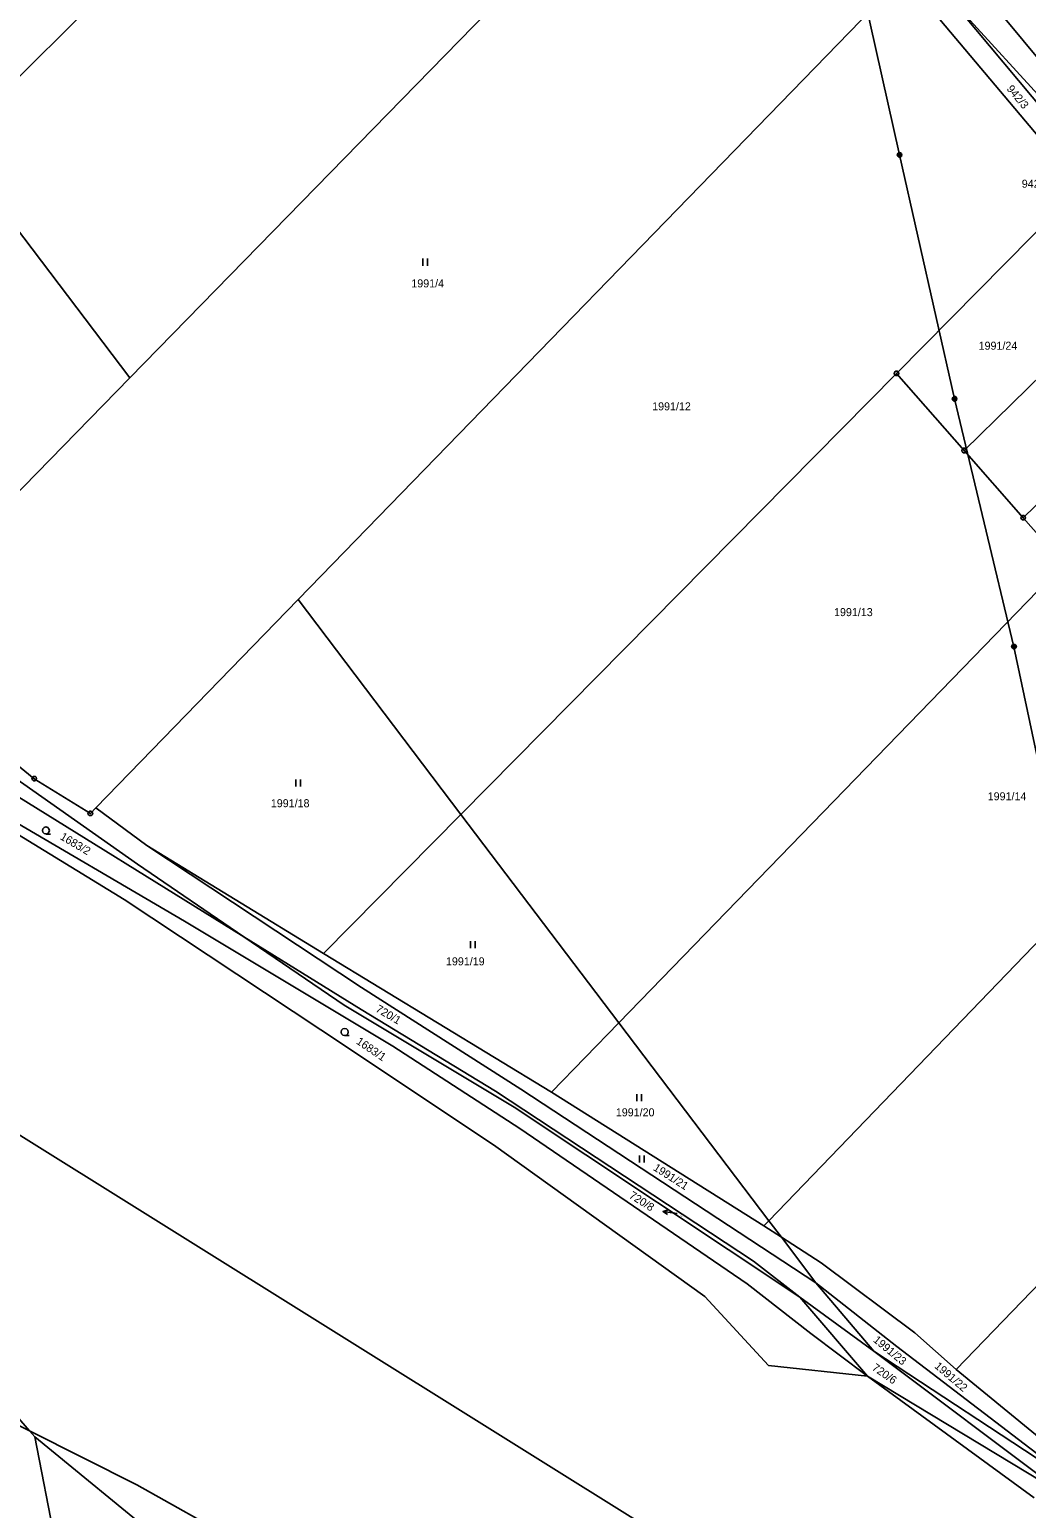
# Model space of a CAD drawing. Extents: x -609861 to -605046, y -1120287 to -1116307.
# Drawn here: x -608053.8 to -607842.1, y -1118972.7 to -1118658.5 of the extents above; entities that cross this region are included whole.
import ezdxf

# ---------------------------------------------------------------- set-up
doc = ezdxf.new("R2010")
doc.units = 0
for name, color, linetype in [('Vrstva 1', 7, 'Continuous'), ('Vrstva 2', 7, 'Continuous'), ('Vrstva 3', 7, 'Continuous'), ('Vrstva 4', 7, 'Continuous'), ('Vrstva 6', 7, 'Continuous'), ('Vrstva 7', 7, 'Continuous'), ('Vrstva 8', 7, 'Continuous')]:
    doc.layers.add(name, color=color, linetype=linetype)

msp = doc.modelspace()

# ---------------------------------------------------------------- linework, layer by layer
at = {"layer": 'Vrstva 1'}
for p, q in [((-607952.96, -1118566.23), (-608070.31, -1118682.67)), ((-608032.52, -1118732.51), (-607905.49, -1118602.5)), ((-607854.9, -1118646.2), (-607834.42, -1118670.86)), ((-607996.81, -1118779.61), (-607867.69, -1118646.71)), ((-607826.21, -1118687.09), (-607858.72, -1118651.39)), ((-607829.4, -1118686.53), (-607858.72, -1118651.39)), ((-607863.48, -1118652.76), (-607832.58, -1118689.51)), ((-608032.52, -1118732.51), (-608070.31, -1118682.67)), ((-607869.66, -1118731.57), (-607830.35, -1118691.79)), ((-607855.27, -1118747.94), (-607813.44, -1118706.85)), ((-607801.19, -1118721.46), (-607842.72, -1118762.24)), ((-608086.65, -1118787.9), (-608032.52, -1118732.51)), ((-607962.21, -1118825.24), (-607869.66, -1118731.57)), ((-607855.27, -1118747.94), (-607869.66, -1118731.57)), ((-607842.72, -1118762.24), (-607855.27, -1118747.94)), ((-607834.1, -1118772.04), (-607842.72, -1118762.24)), ((-607834.1, -1118772.04), (-607928.64, -1118869.53)), ((-608039.76, -1118823.82), (-607996.81, -1118779.61)), ((-607962.21, -1118825.24), (-607996.81, -1118779.61)), ((-608052.84, -1118817.65), (-608087.89, -1118789.17)), ((-608030.94, -1118835.79), (-608074.83, -1118804.95)), ((-608033.77, -1118843.31), (-608087.74, -1118810.27)), ((-608074.63, -1118810.15), (-608008.34, -1118851.21)), ((-607799.87, -1118811), (-607896.79, -1118911.54)), ((-608020.9, -1118847.94), (-608079.93, -1118813.37)), ((-608040.93, -1118825.03), (-608052.84, -1118817.65)), ((-608039.76, -1118823.82), (-608040.93, -1118825.03)), ((-608039.76, -1118823.82), (-608028.95, -1118831.81)), ((-607991.38, -1118854.76), (-607962.21, -1118825.24)), ((-607928.64, -1118869.53), (-607962.21, -1118825.24)), ((-608028.95, -1118831.81), (-607991.38, -1118854.76)), ((-608028.95, -1118831.81), (-607983.35, -1118862.02)), ((-608008.34, -1118851.21), (-608030.94, -1118835.79)), ((-607991.99, -1118871.03), (-608033.77, -1118843.31)), ((-608020.9, -1118847.94), (-607976.69, -1118874.48)), ((-608008.34, -1118851.21), (-607983.4, -1118866.66)), ((-607986.99, -1118865.78), (-608008.34, -1118851.21)), ((-607857, -1118943.12), (-607770.06, -1118853.08)), ((-607991.38, -1118854.76), (-607942.93, -1118884.27)), ((-607983.35, -1118862.02), (-607949.47, -1118883.61)), ((-607950.91, -1118887.4), (-607986.99, -1118865.78)), ((-607983.4, -1118866.66), (-607954.85, -1118884.06)), ((-607955.29, -1118895.4), (-607991.99, -1118871.03)), ((-607928.64, -1118869.53), (-607942.93, -1118884.27)), ((-607896.79, -1118911.54), (-607928.64, -1118869.53)), ((-607976.69, -1118874.48), (-607949.65, -1118891.96)), ((-608078.13, -1118879.51), (-607915.86, -1118980.83)), ((-607954.85, -1118884.06), (-607900.06, -1118920.16)), ((-607949.47, -1118883.61), (-607886.78, -1118924.74)), ((-607942.93, -1118884.27), (-607897.86, -1118912.65)), ((-607890.21, -1118927.76), (-607950.91, -1118887.4)), ((-607949.65, -1118891.96), (-607901.35, -1118924.94)), ((-607910.36, -1118927.65), (-607955.29, -1118895.4)), ((-607896.79, -1118911.54), (-607897.86, -1118912.65)), ((-607897.86, -1118912.65), (-607894.12, -1118915.05)), ((-607886.78, -1118924.74), (-607894.12, -1118915.05)), ((-607894.12, -1118915.05), (-607885.66, -1118920.5)), ((-607900.06, -1118920.16), (-607890.21, -1118927.76)), ((-607885.66, -1118920.5), (-607865.77, -1118935.39)), ((-607901.35, -1118924.94), (-607887.83, -1118935.47)), ((-607869.56, -1118938.24), (-607886.78, -1118924.74)), ((-607886.78, -1118924.74), (-607874.47, -1118939.27)), ((-607896.86, -1118942.29), (-607910.36, -1118927.65)), ((-607890.21, -1118927.76), (-607874.47, -1118939.27)), ((-607875.83, -1118944.6), (-607890.21, -1118927.76)), ((-607887.83, -1118935.47), (-607875.83, -1118944.6)), ((-607830.71, -1118968.01), (-607869.56, -1118938.24)), ((-607865.77, -1118935.39), (-607857, -1118943.12)), ((-607874.47, -1118939.27), (-607832.84, -1118970.54)), ((-607874.47, -1118939.27), (-607830.71, -1118968.01)), ((-607875.83, -1118944.6), (-607896.86, -1118942.29)), ((-607875.83, -1118944.6), (-607840.39, -1118970.43)), ((-607832.84, -1118970.54), (-607875.83, -1118944.6)), ((-607857, -1118943.12), (-607833.1, -1118962.74)), ((-608053.83, -1118956.21), (-608065.68, -1118950.24)), ((-608053.83, -1118956.21), (-608060.38, -1118948.76)), ((-608031.08, -1118967.67), (-608053.83, -1118956.21)), ((-608052.72, -1118957.47), (-608053.83, -1118956.21)), ((-608040, -1119023.21), (-608052.72, -1118957.47)), ((-608052.72, -1118957.47), (-607935.67, -1119053.21)), ((-607983, -1118994.49), (-608031.08, -1118967.67))]:
    msp.add_line(p, q, dxfattribs=at)
at = {"layer": 'Vrstva 3'}
for p, q in [((-607970.31, -1118707.18), (-607970.31, -1118708.68)), ((-607969.31, -1118708.68), (-607969.31, -1118707.18)), ((-607997.29, -1118817.81), (-607997.29, -1118819.31)), ((-607996.29, -1118819.31), (-607996.29, -1118817.81)), ((-607960.19, -1118852.15), (-607960.19, -1118853.65)), ((-607959.19, -1118853.65), (-607959.19, -1118852.15)), ((-607924.84, -1118884.63), (-607924.84, -1118886.13)), ((-607923.84, -1118886.13), (-607923.84, -1118884.63)), ((-607924.27, -1118897.7), (-607924.27, -1118899.2)), ((-607923.27, -1118899.2), (-607923.27, -1118897.7))]:
    msp.add_line(p, q, dxfattribs=at)
for points in [[(-608050.36, -1118829.39), (-608050.74, -1118829.29), (-608051.01, -1118829.02), (-608051.11, -1118828.65), (-608051.01, -1118828.28), (-608050.74, -1118828.01), (-608050.37, -1118827.91), (-608050, -1118828.01), (-608049.73, -1118828.28), (-608049.63, -1118828.66), (-608049.73, -1118829.04), (-608050, -1118829.31), (-608050.38, -1118829.41), (-608049.38, -1118829.41)], [(-607986.89, -1118872.2), (-607987.27, -1118872.1), (-607987.54, -1118871.83), (-607987.64, -1118871.46), (-607987.54, -1118871.09), (-607987.27, -1118870.82), (-607986.9, -1118870.72), (-607986.53, -1118870.82), (-607986.26, -1118871.09), (-607986.16, -1118871.47), (-607986.26, -1118871.85), (-607986.53, -1118872.12), (-607986.91, -1118872.22), (-607985.91, -1118872.22)]]:
    msp.add_lwpolyline(points, dxfattribs=at)
at = {"layer": 'Vrstva 4'}
msp.add_line((-607896.79, -1118911.54), (-607894.12, -1118915.05), dxfattribs=at)
at = {"layer": 'Vrstva 6'}
for p, q in [((-607882.63, -1118623.98), (-607869, -1118685.16)), ((-607869, -1118685.16), (-607857.32, -1118736.98)), ((-607857.32, -1118736.98), (-607844.7, -1118789.61)), ((-607844.7, -1118789.61), (-607833.87, -1118840.92))]:
    msp.add_line(p, q, dxfattribs=at)
for points in [[(-607869.15, -1118684.68), (-607868.84, -1118684.68), (-607868.59, -1118684.86), (-607868.49, -1118685.15), (-607868.59, -1118685.44), (-607868.84, -1118685.62), (-607869.15, -1118685.62), (-607869.4, -1118685.44), (-607869.5, -1118685.15), (-607869.4, -1118684.86), (-607869.15, -1118684.68), (-607869.12, -1118684.72), (-607868.88, -1118684.72), (-607868.72, -1118684.8), (-607869.28, -1118684.8), (-607869.36, -1118684.88), (-607868.64, -1118684.88), (-607868.64, -1118684.96), (-607869.36, -1118684.96), (-607869.4, -1118685.04), (-607868.6, -1118685.04), (-607868.56, -1118685.12), (-607869.44, -1118685.12), (-607869.44, -1118685.2), (-607868.56, -1118685.2), (-607868.59, -1118685.28), (-607869.4, -1118685.28), (-607869.39, -1118685.36), (-607868.58, -1118685.36), (-607868.63, -1118685.44), (-607869.35, -1118685.44), (-607869.27, -1118685.52), (-607868.71, -1118685.52), (-607868.82, -1118685.6), (-607869.16, -1118685.6)], [(-607857.47, -1118736.5), (-607857.16, -1118736.5), (-607856.91, -1118736.68), (-607856.81, -1118736.97), (-607856.91, -1118737.26), (-607857.16, -1118737.44), (-607857.47, -1118737.44), (-607857.72, -1118737.26), (-607857.82, -1118736.97), (-607857.72, -1118736.68), (-607857.47, -1118736.5), (-607857.44, -1118736.54), (-607857.2, -1118736.54), (-607857.04, -1118736.62), (-607857.6, -1118736.62), (-607857.68, -1118736.7), (-607856.96, -1118736.7), (-607856.96, -1118736.78), (-607857.68, -1118736.78), (-607857.72, -1118736.86), (-607856.92, -1118736.86), (-607856.88, -1118736.94), (-607857.76, -1118736.94), (-607857.76, -1118737.02), (-607856.88, -1118737.02), (-607856.91, -1118737.1), (-607857.72, -1118737.1), (-607857.71, -1118737.18), (-607856.9, -1118737.18), (-607856.95, -1118737.26), (-607857.67, -1118737.26), (-607857.59, -1118737.34), (-607857.03, -1118737.34), (-607857.14, -1118737.42), (-607857.48, -1118737.42)], [(-607844.85, -1118789.13), (-607844.54, -1118789.13), (-607844.29, -1118789.31), (-607844.19, -1118789.6), (-607844.29, -1118789.89), (-607844.54, -1118790.07), (-607844.85, -1118790.07), (-607845.1, -1118789.89), (-607845.2, -1118789.6), (-607845.1, -1118789.31), (-607844.85, -1118789.13), (-607844.82, -1118789.17), (-607844.58, -1118789.17), (-607844.42, -1118789.25), (-607844.98, -1118789.25), (-607845.06, -1118789.33), (-607844.34, -1118789.33), (-607844.34, -1118789.41), (-607845.06, -1118789.41), (-607845.1, -1118789.49), (-607844.3, -1118789.49), (-607844.26, -1118789.57), (-607845.14, -1118789.57), (-607845.14, -1118789.65), (-607844.26, -1118789.65), (-607844.29, -1118789.73), (-607845.1, -1118789.73), (-607845.09, -1118789.81), (-607844.28, -1118789.81), (-607844.33, -1118789.89), (-607845.05, -1118789.89), (-607844.97, -1118789.97), (-607844.41, -1118789.97), (-607844.52, -1118790.05), (-607844.86, -1118790.05)]]:
    msp.add_lwpolyline(points, dxfattribs=at)
at = {"layer": 'Vrstva 7'}
msp.add_line((-607919.242, -1118909.608), (-607916.27, -1118910.02), dxfattribs=at)
msp.add_lwpolyline([(-607918.32, -1118910.241), (-607919.242, -1118909.608), (-607918.182, -1118909.25)], dxfattribs=at)
at = {"layer": 'Vrstva 8'}
for p, q in [((-607869.78, -1118731.57), (-607869.54, -1118731.57)), ((-607855.39, -1118747.94), (-607855.15, -1118747.94)), ((-607842.84, -1118762.24), (-607842.6, -1118762.24)), ((-608052.96, -1118817.65), (-608052.72, -1118817.65)), ((-608041.05, -1118825.03), (-608040.81, -1118825.03))]:
    msp.add_line(p, q, dxfattribs=at)
for points in [[(-607869.51, -1118731.09), (-607869.26, -1118731.27), (-607869.16, -1118731.56), (-607869.26, -1118731.85), (-607869.51, -1118732.03), (-607869.82, -1118732.03), (-607870.07, -1118731.85), (-607870.17, -1118731.56), (-607870.07, -1118731.27), (-607869.82, -1118731.09)], [(-607855.12, -1118747.46), (-607854.87, -1118747.64), (-607854.77, -1118747.93), (-607854.87, -1118748.22), (-607855.12, -1118748.4), (-607855.43, -1118748.4), (-607855.68, -1118748.22), (-607855.78, -1118747.93), (-607855.68, -1118747.64), (-607855.43, -1118747.46)], [(-607842.57, -1118761.76), (-607842.32, -1118761.94), (-607842.22, -1118762.23), (-607842.32, -1118762.52), (-607842.57, -1118762.7), (-607842.88, -1118762.7), (-607843.13, -1118762.52), (-607843.23, -1118762.23), (-607843.13, -1118761.94), (-607842.88, -1118761.76)], [(-608052.69, -1118817.17), (-608052.44, -1118817.35), (-608052.34, -1118817.64), (-608052.44, -1118817.93), (-608052.69, -1118818.11), (-608053, -1118818.11), (-608053.25, -1118817.93), (-608053.35, -1118817.64), (-608053.25, -1118817.35), (-608053, -1118817.17)], [(-608040.78, -1118824.55), (-608040.53, -1118824.73), (-608040.43, -1118825.02), (-608040.53, -1118825.31), (-608040.78, -1118825.49), (-608041.09, -1118825.49), (-608041.34, -1118825.31), (-608041.44, -1118825.02), (-608041.34, -1118824.73), (-608041.09, -1118824.55)]]:
    msp.add_lwpolyline(points, close=True, dxfattribs=at)

# ---------------------------------------------------------------- texts
at = {"layer": 'Vrstva 2'}
for s, height, rotation, p in [('942/3', 1.7, 309.62639, (-607846.349, -1118671.163)), ('1683/2', 1.7, 329.39344, (-608047.512, -1118830.42)), ('720/1', 1.7, 329.39344, (-607980.466, -1118867.021)), ('1683/1', 1.7, 325.7838, (-607984.595, -1118873.821)), ('1991/21', 1.7, 327.61727, (-607921.488, -1118900.71)), ('720/8', 0.2, 319.48127, (-607915.689, -1118910.508)), ('1991/23', 1.7, 320.398, (-607874.747, -1118937.11)), ('720/6', 1.7, 324.92437, (-607875.016, -1118943.106)), ('1991/22', 1.7, 319.48127, (-607861.721, -1118942.655))]:
    msp.add_text(s, height=height, rotation=rotation, dxfattribs=at).set_placement(p)
for s, p in [('1991/4', (-607972.737, -1118713.29)), ('1991/24', (-607852.209, -1118726.53)), ('1991/12', (-607921.567, -1118739.41)), ('1991/13', (-607882.927, -1118783.12)), ('1991/18', (-608002.587, -1118823.71)), ('1991/14', (-607850.277, -1118822.24)), ('1991/19', (-607965.377, -1118857.3)), ('1991/20', (-607929.287, -1118889.37))]:
    msp.add_text(s, height=1.7, dxfattribs=at).set_placement(p)
at = {"layer": 'Vrstva 7'}
msp.add_text('942/10', height=1.7, dxfattribs=at).set_placement((-607843.038, -1118692.12))
msp.add_text('720/8', height=1.7, rotation=327.61727, dxfattribs=at).set_placement((-607926.62, -1118906.587))

doc.saveas('drawing.dxf')
